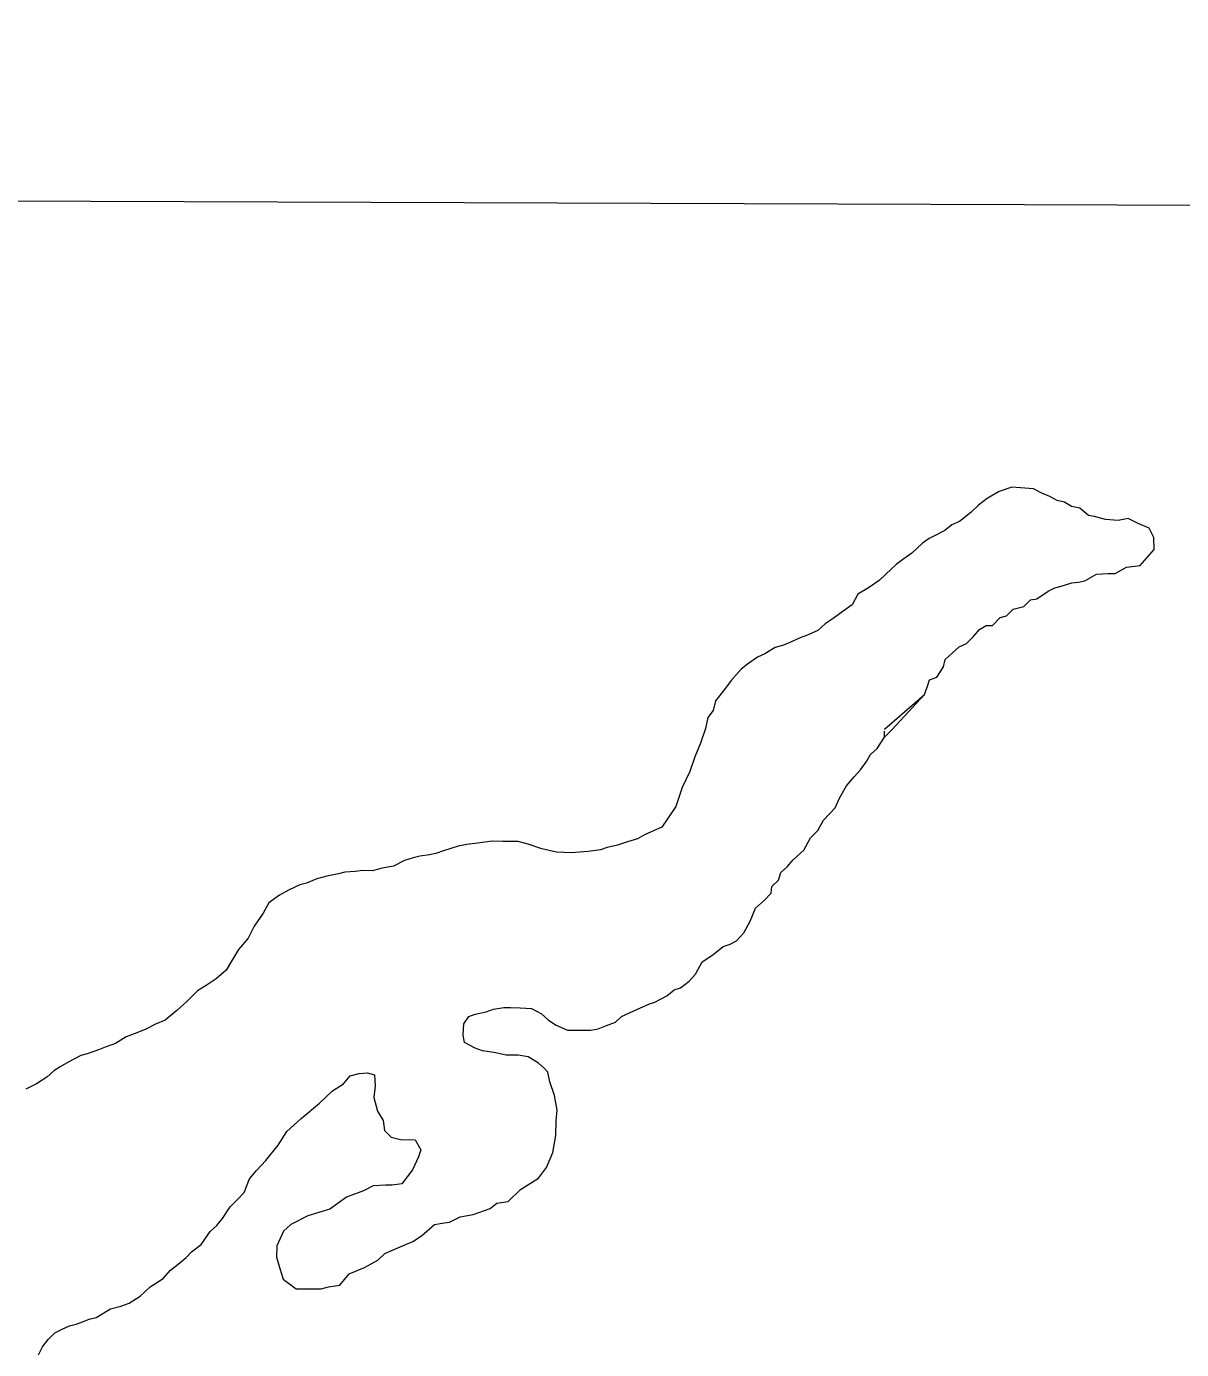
# Model space of a CAD drawing. Extents: x 553962 to 842807, y 8883888 to 9032388.
# Drawn here: x 803591.3 to 803946.4, y 9015382.5 to 9015789.1 of the extents above; entities that cross this region are included whole.
import ezdxf

# ---------------------------------------------------------------- set-up
doc = ezdxf.new("R2010")
doc.units = 0
doc.header["$LTSCALE"] = 160
doc.layers.add('60', color=7, linetype='Continuous', lineweight=13)

msp = doc.modelspace()

# ---------------------------------------------------------------- linework, layer by layer
at = {"layer": '60'}
msp.add_line((797891.3, 9015756.1), (834659.9, 9015623.6), dxfattribs=at)
for points in [[(803894.2, 9015647.5), (803890.3, 9015646.2), (803886.6, 9015644.1), (803884, 9015642), (803881.6, 9015639.8), (803878.1, 9015637), (803875.8, 9015636), (803873.6, 9015634.2), (803870.8, 9015632.8), (803868.8, 9015631.8), (803866.8, 9015630.3), (803863.5, 9015627.3), (803860.7, 9015625.3), (803858.7, 9015623.8), (803855.5, 9015620.8), (803853.4, 9015618.9), (803850.2, 9015616.6), (803846.9, 9015614.7), (803845.1, 9015611.4), (803842.4, 9015609.4), (803839.3, 9015607.2), (803836.8, 9015605.5), (803834.6, 9015603.5), (803831.1, 9015602), (803829.1, 9015601.2), (803826, 9015599.8), (803824, 9015599), (803821.5, 9015598.3), (803818.3, 9015596.3), (803816, 9015595.3), (803813, 9015593.1), (803811, 9015591.6), (803807.9, 9015588.1), (803805.9, 9015585.4), (803803.1, 9015581.9), (803802.4, 9015578.9), (803800.8, 9015576.7), (803800.1, 9015573.4), (803798.5, 9015568.9), (803796.8, 9015564.7), (803795.2, 9015560.2), (803792.9, 9015555.2), (803790.9, 9015549.4), (803788.6, 9015545.9), (803786.6, 9015543), (803784.3, 9015542), (803781.3, 9015540.7), (803779.1, 9015539.5), (803776.1, 9015538.5), (803773, 9015537.5), (803769.8, 9015536.8), (803767.8, 9015536.1), (803764, 9015535.6), (803758.8, 9015535.2), (803754.3, 9015535.4), (803749.7, 9015536.4), (803745.5, 9015537.8), (803742.5, 9015538.6), (803740, 9015538.6), (803737.8, 9015538.6), (803734.5, 9015538.7), (803730.8, 9015538.2), (803726.7, 9015537.7), (803724, 9015537.2), (803719.5, 9015535.8), (803717.2, 9015535), (803715.2, 9015534.5), (803712.2, 9015534.1), (803710.2, 9015533.6), (803707.5, 9015532.8), (803704.2, 9015531.1), (803700.7, 9015530.4), (803697.7, 9015529.6), (803694.7, 9015529.7), (803692.4, 9015529.4), (803689.2, 9015529.2), (803687.2, 9015528.7), (803683.7, 9015528), (803680.6, 9015527.2), (803677.4, 9015525.8), (803675.4, 9015525.3), (803672.1, 9015523.8), (803669.1, 9015522.1), (803665.8, 9015519.8), (803664.1, 9015516.6), (803661.3, 9015512.6), (803659.5, 9015508.9), (803656.5, 9015505.4), (803654.4, 9015501.9), (803652.7, 9015499.1), (803649.6, 9015496.4), (803646.6, 9015494.4), (803643.9, 9015492.7), (803640.6, 9015489.5), (803637.6, 9015486.7), (803634, 9015483.7), (803631, 9015482.5), (803628, 9015481), (803625.3, 9015479.8), (803622, 9015478.6), (803618.7, 9015476.6)], [(803894.2, 9015647.5), (803890.3, 9015646.2), (803886.6, 9015644.1), (803884, 9015642), (803881.6, 9015639.8), (803878.1, 9015637), (803875.8, 9015636), (803873.6, 9015634.2), (803870.8, 9015632.8), (803868.8, 9015631.8), (803866.8, 9015630.3), (803863.5, 9015627.3), (803860.7, 9015625.3), (803858.7, 9015623.8), (803855.5, 9015620.8), (803853.4, 9015618.9), (803850.2, 9015616.6), (803846.9, 9015614.7), (803845.1, 9015611.4), (803842.4, 9015609.4), (803839.3, 9015607.2), (803836.8, 9015605.5), (803834.6, 9015603.5), (803831.1, 9015602), (803829.1, 9015601.2), (803826, 9015599.8), (803824, 9015599), (803821.5, 9015598.3), (803818.3, 9015596.3), (803816, 9015595.3), (803813, 9015593.1), (803811, 9015591.6), (803807.9, 9015588.1), (803805.9, 9015585.4), (803803.1, 9015581.9), (803802.4, 9015578.9), (803800.8, 9015576.7), (803800.1, 9015573.4), (803798.5, 9015568.9), (803796.8, 9015564.7), (803795.2, 9015560.2), (803792.9, 9015555.2), (803790.9, 9015549.4), (803788.6, 9015545.9), (803786.6, 9015543), (803784.3, 9015542), (803781.3, 9015540.7), (803779.1, 9015539.5), (803776.1, 9015538.5), (803773, 9015537.5), (803769.8, 9015536.8), (803767.8, 9015536.1), (803764, 9015535.6), (803758.8, 9015535.2), (803754.3, 9015535.4), (803749.7, 9015536.4), (803745.5, 9015537.8), (803742.5, 9015538.6), (803740, 9015538.6), (803737.8, 9015538.6), (803734.5, 9015538.7), (803730.8, 9015538.2), (803726.7, 9015537.7), (803724, 9015537.2), (803719.5, 9015535.8), (803717.2, 9015535), (803715.2, 9015534.5), (803712.2, 9015534.1), (803710.2, 9015533.6), (803707.5, 9015532.8), (803704.2, 9015531.1), (803700.7, 9015530.4), (803697.7, 9015529.6), (803694.7, 9015529.7), (803692.4, 9015529.4), (803689.2, 9015529.2), (803687.2, 9015528.7), (803683.7, 9015528), (803680.6, 9015527.2), (803677.4, 9015525.8), (803675.4, 9015525.3), (803672.1, 9015523.8), (803669.1, 9015522.1), (803665.8, 9015519.8), (803664.1, 9015516.6), (803661.3, 9015512.6), (803659.5, 9015508.9), (803656.5, 9015505.4), (803654.4, 9015501.9), (803652.7, 9015499.1), (803649.6, 9015496.4), (803646.6, 9015494.4), (803643.9, 9015492.7), (803640.6, 9015489.5), (803637.6, 9015486.7), (803634, 9015483.7), (803631, 9015482.5), (803628, 9015481), (803625.3, 9015479.8), (803622, 9015478.6), (803618.7, 9015476.6)], [(803938, 9015628.4), (803937.9, 9015632.1), (803936.4, 9015634.9), (803933, 9015636.4), (803930, 9015637.9), (803926.9, 9015637.3), (803923, 9015637.6), (803923, 9015637.6), (803919.6, 9015638.5), (803917.8, 9015638.8), (803915.1, 9015641.1), (803912.6, 9015641.6), (803910.4, 9015642.9), (803908.1, 9015643.4), (803905.9, 9015644.7), (803903.4, 9015645.7), (803900.9, 9015647), (803894.2, 9015647.5)], [(803938, 9015628.4), (803937.9, 9015632.1), (803936.4, 9015634.9), (803933, 9015636.4), (803930, 9015637.9), (803926.9, 9015637.3), (803923, 9015637.6), (803923, 9015637.6), (803919.6, 9015638.5), (803917.8, 9015638.8), (803915.1, 9015641.1), (803912.6, 9015641.6), (803910.4, 9015642.9), (803908.1, 9015643.4), (803905.9, 9015644.7), (803903.4, 9015645.7), (803900.9, 9015647), (803894.2, 9015647.5)], [(803855.1, 9015573.2), (803867.4, 9015583.8), (803868.2, 9015586.1), (803868.9, 9015588.3), (803871.2, 9015589.1), (803873.2, 9015592.3), (803873.7, 9015594.6), (803876, 9015596.6), (803878, 9015598.5), (803880.3, 9015599.5), (803882.3, 9015601.5), (803884.3, 9015603.8), (803886.3, 9015605), (803888.3, 9015605), (803890.6, 9015607.5), (803892.6, 9015608), (803894.6, 9015610), (803897.9, 9015610.9), (803899.9, 9015612.9), (803901.9, 9015613.2), (803905.4, 9015615.6), (803907.4, 9015616.6), (803909.4, 9015617.1), (803912.7, 9015618.1), (803914.7, 9015618.3), (803916.7, 9015618.8), (803920.2, 9015620.8), (803923.7, 9015621), (803926, 9015621), (803929.5, 9015623), (803933.7, 9015623.5), (803938, 9015628.4)], [(803857.4, 9015573.1), (803867.4, 9015583.8), (803868.2, 9015586.1), (803868.9, 9015588.3), (803871.2, 9015589.1), (803873.2, 9015592.3), (803873.7, 9015594.6), (803876, 9015596.6), (803878, 9015598.5), (803880.3, 9015599.5), (803882.3, 9015601.5), (803884.3, 9015603.8), (803886.3, 9015605), (803888.3, 9015605), (803890.6, 9015607.5), (803892.6, 9015608), (803894.6, 9015610), (803897.9, 9015610.9), (803899.9, 9015612.9), (803901.9, 9015613.2), (803905.4, 9015615.6), (803907.4, 9015616.6), (803909.4, 9015617.1), (803912.7, 9015618.1), (803914.7, 9015618.3), (803916.7, 9015618.8), (803920.2, 9015620.8), (803923.7, 9015621), (803926, 9015621), (803929.5, 9015623), (803933.7, 9015623.5), (803938, 9015628.4)], [(803705.5, 9015413.7), (803710.1, 9015415.7), (803712.8, 9015417.4), (803716.8, 9015420.9), (803719.1, 9015421.3), (803721.4, 9015421.6), (803724.6, 9015423.3), (803728.6, 9015424), (803733.9, 9015425.8), (803735.9, 9015427.5), (803739.4, 9015428), (803743.2, 9015431.7), (803748.7, 9015435.2), (803751.2, 9015438.4), (803753.1, 9015443), (803754, 9015448.3), (803754.2, 9015452.8), (803754.5, 9015456.1), (803753.6, 9015460.6), (803752.2, 9015464.8), (803751.6, 9015467.7), (803750.5, 9015469), (803748.7, 9015470.5), (803745.5, 9015472.5), (803742.5, 9015473), (803738.8, 9015473), (803735, 9015473.8), (803731.5, 9015474.3), (803729.3, 9015475.1), (803726, 9015476.9), (803725.6, 9015479.1), (803725.8, 9015482.6), (803727.3, 9015484.9), (803729.3, 9015485.6), (803732.6, 9015486.3), (803734.9, 9015487.1), (803738.1, 9015487.6), (803740.1, 9015487.6), (803743.1, 9015487.5), (803746.6, 9015487.3), (803749.6, 9015485.7), (803751.8, 9015483.7), (803754.1, 9015482.2), (803757.6, 9015480.7), (803759.6, 9015480.7), (803762.6, 9015480.6), (803764.8, 9015480.6), (803767.1, 9015481.1), (803769.6, 9015482.1), (803772.4, 9015483.1), (803774.2, 9015484.8), (803778, 9015486.6), (803782.8, 9015488.7), (803782.8, 9015488.7), (803782.8, 9015488.7), (803784.5, 9015489.3), (803788.2, 9015491.2), (803790.4, 9015493), (803792.4, 9015493.7), (803795, 9015495.7), (803797, 9015497.9), (803799, 9015501.7), (803799, 9015501.7), (803802.3, 9015503.8), (803805.5, 9015506.4), (803807.6, 9015507.1), (803809.6, 9015508.1), (803811.8, 9015510.6), (803813.8, 9015514.1), (803815.4, 9015518.1), (803818.2, 9015520.6), (803820.2, 9015522.8), (803820.4, 9015524.8), (803822.5, 9015526.8), (803823.2, 9015529.1), (803825.2, 9015530.8), (803827, 9015533), (803830.3, 9015536), (803832.3, 9015539.8), (803834.6, 9015542), (803836.3, 9015545.2), (803839.9, 9015549), (803841.2, 9015552), (803843.4, 9015555.7), (803845.7, 9015558.5), (803847.7, 9015560.7), (803849.5, 9015563.2), (803850.8, 9015565.4), (803852.8, 9015567.2), (803855.1, 9015570.7), (803857.4, 9015573.1)], [(803705.5, 9015413.7), (803710.1, 9015415.7), (803712.8, 9015417.4), (803716.8, 9015420.9), (803719.1, 9015421.3), (803721.4, 9015421.6), (803724.6, 9015423.3), (803728.6, 9015424), (803733.9, 9015425.8), (803735.9, 9015427.5), (803739.4, 9015428), (803743.2, 9015431.7), (803748.7, 9015435.2), (803751.2, 9015438.4), (803753.1, 9015443), (803754, 9015448.3), (803754.2, 9015452.8), (803754.5, 9015456.1), (803753.6, 9015460.6), (803752.2, 9015464.8), (803751.6, 9015467.7), (803750.5, 9015469), (803748.7, 9015470.5), (803745.5, 9015472.5), (803742.5, 9015473), (803738.8, 9015473), (803735, 9015473.8), (803731.5, 9015474.3), (803729.3, 9015475.1), (803726, 9015476.9), (803725.6, 9015479.1), (803725.8, 9015482.6), (803727.3, 9015484.9), (803729.3, 9015485.6), (803732.6, 9015486.3), (803734.9, 9015487.1), (803738.1, 9015487.6), (803740.1, 9015487.6), (803743.1, 9015487.5), (803746.6, 9015487.3), (803749.6, 9015485.7), (803751.8, 9015483.7), (803754.1, 9015482.2), (803757.6, 9015480.7), (803759.6, 9015480.7), (803762.6, 9015480.6), (803764.8, 9015480.6), (803767.1, 9015481.1), (803769.6, 9015482.1), (803772.4, 9015483.1), (803774.2, 9015484.8), (803778, 9015486.6), (803782.8, 9015488.7), (803782.8, 9015488.7), (803782.8, 9015488.7), (803784.5, 9015489.3), (803788.2, 9015491.2), (803790.4, 9015493), (803792.4, 9015493.7), (803795, 9015495.7), (803797, 9015497.9), (803799, 9015501.7), (803799, 9015501.7), (803802.3, 9015503.8), (803805.5, 9015506.4), (803807.6, 9015507.1), (803809.6, 9015508.1), (803811.8, 9015510.6), (803813.8, 9015514.1), (803815.4, 9015518.1), (803818.2, 9015520.6), (803820.2, 9015522.8), (803820.4, 9015524.8), (803822.5, 9015526.8), (803823.2, 9015529.1), (803825.2, 9015530.8), (803827, 9015533), (803830.3, 9015536), (803832.3, 9015539.8), (803834.6, 9015542), (803836.3, 9015545.2), (803839.9, 9015549), (803841.2, 9015552), (803843.4, 9015555.7), (803845.7, 9015558.5), (803847.7, 9015560.7), (803849.5, 9015563.2), (803850.8, 9015565.4), (803852.8, 9015567.2), (803855.1, 9015570.7), (803855.1, 9015572.6)], [(803618.7, 9015476.6), (803615.5, 9015475.4), (803613.5, 9015474.6), (803610, 9015473.4), (803608, 9015472.9), (803604.4, 9015470.9), (803601.7, 9015469.4), (803599.7, 9015468.2), (803597.6, 9015466.2), (803594.4, 9015464.2), (803591.1, 9015462.5)], [(803618.7, 9015476.6), (803615.5, 9015475.4), (803613.5, 9015474.6), (803610, 9015473.4), (803608, 9015472.9), (803604.4, 9015470.9), (803601.7, 9015469.4), (803599.7, 9015468.2), (803597.6, 9015466.2), (803594.4, 9015464.2), (803591.1, 9015462.5)], [(803595, 9015380.9), (803596.3, 9015383.3), (803598, 9015385.6), (803600.1, 9015387.6), (803602.3, 9015388.8), (803604.6, 9015389.8), (803606.6, 9015390.3), (803608.6, 9015391), (803610.6, 9015391.8), (803612.8, 9015392.3), (803617.2, 9015395), (803617.2, 9015395), (803620.3, 9015395.8), (803622.9, 9015396.7), (803626.3, 9015398.9), (803629.4, 9015401.8), (803633.4, 9015404.3), (803635.6, 9015406.9), (803638.5, 9015409.1), (803640.4, 9015410.8), (803642.1, 9015412.5), (803645, 9015414.8), (803647.8, 9015418.8), (803649.8, 9015420.6), (803651.6, 9015422.8), (803653.9, 9015426.3), (803656.1, 9015428.5), (803658.2, 9015430.8), (803659.9, 9015435), (803662, 9015437.5), (803664.9, 9015440.6), (803668.7, 9015445.3), (803671.4, 9015449.5), (803675.8, 9015453.5), (803681.4, 9015458.2), (803685.4, 9015462), (803688.8, 9015464.2), (803690.8, 9015466.6), (803693.6, 9015467.3), (803696.1, 9015467.5), (803698.3, 9015466.9), (803698.5, 9015463.5), (803698.1, 9015460), (803699.2, 9015455.8), (803701, 9015452.9), (803701.4, 9015449.8), (803703.4, 9015447.8), (803706.3, 9015447), (803710.8, 9015446.9), (803712.5, 9015443.9), (803711.8, 9015441.7), (803710, 9015437.7), (803706.7, 9015433.4), (803703.7, 9015433), (803701.7, 9015433), (803697.9, 9015432.8), (803694.9, 9015431.3), (803689.7, 9015429.3), (803684.6, 9015425.6), (803677.8, 9015423.6), (803672.6, 9015420.9), (803670.3, 9015418.9), (803668.3, 9015414.4), (803668.2, 9015410.9), (803669.2, 9015407.4), (803670.2, 9015404.1), (803674.2, 9015401.1), (803677.9, 9015401.1), (803681.9, 9015401.1), (803684.2, 9015401.8), (803687.7, 9015402.3), (803690.5, 9015405.8), (803695.2, 9015407.7), (803699.3, 9015410), (803701.5, 9015412), (803705.5, 9015413.7)], [(803595, 9015380.9), (803596.3, 9015383.3), (803598, 9015385.6), (803600.1, 9015387.6), (803602.3, 9015388.8), (803604.6, 9015389.8), (803606.6, 9015390.3), (803608.6, 9015391), (803610.6, 9015391.8), (803612.8, 9015392.3), (803617.2, 9015395), (803617.2, 9015395), (803620.3, 9015395.8), (803622.9, 9015396.7), (803626.3, 9015398.9), (803629.4, 9015401.8), (803633.4, 9015404.3), (803635.6, 9015406.9), (803638.5, 9015409.1), (803640.4, 9015410.8), (803642.1, 9015412.5), (803645, 9015414.8), (803647.8, 9015418.8), (803649.8, 9015420.6), (803651.6, 9015422.8), (803653.9, 9015426.3), (803656.1, 9015428.5), (803658.2, 9015430.8), (803659.9, 9015435), (803662, 9015437.5), (803664.9, 9015440.6), (803668.7, 9015445.3), (803671.4, 9015449.5), (803675.8, 9015453.5), (803681.4, 9015458.2), (803685.4, 9015462), (803688.8, 9015464.2), (803690.8, 9015466.6), (803693.6, 9015467.3), (803696.1, 9015467.5), (803698.3, 9015466.9), (803698.5, 9015463.5), (803698.1, 9015460), (803699.2, 9015455.8), (803701, 9015452.9), (803701.4, 9015449.8), (803703.4, 9015447.8), (803706.3, 9015447), (803710.8, 9015446.9), (803712.5, 9015443.9), (803711.8, 9015441.7), (803710, 9015437.7), (803706.7, 9015433.4), (803703.7, 9015433), (803701.7, 9015433), (803697.9, 9015432.8), (803694.9, 9015431.3), (803689.7, 9015429.3), (803684.6, 9015425.6), (803677.8, 9015423.6), (803672.6, 9015420.9), (803670.3, 9015418.9), (803668.3, 9015414.4), (803668.2, 9015410.9), (803669.2, 9015407.4), (803670.2, 9015404.1), (803674.2, 9015401.1), (803677.9, 9015401.1), (803681.9, 9015401.1), (803684.2, 9015401.8), (803687.7, 9015402.3), (803690.5, 9015405.8), (803695.2, 9015407.7), (803699.3, 9015410), (803701.5, 9015412), (803705.5, 9015413.7)]]:
    msp.add_lwpolyline(points, dxfattribs=at)
at = {"layer": '60', "lineweight": 53}
msp.add_spline([(803185.5, 9016162), (803278.1, 9016166.4), (803432.3, 9016188.7), (803596.9, 9016237.6), (803755.1, 9016290.3), (803978.3, 9016368.9), (804164.1, 9016423.5), (804494.8, 9016449.6), (804730.7, 9016442.2), (804959.1, 9016397.4), (805128.4, 9016334.2), (805288.9, 9016252.2), (805418.6, 9016166.7), (805530.6, 9016064.2), (805697.4, 9015903.4), (805831.9, 9015790.9), (805939, 9015698.5)], degree=3, dxfattribs=at)
at = {"layer": '60', "lineweight": 35}
msp.add_spline([(803185.5, 9016162), (803278.1, 9016166.4), (803432.3, 9016188.7), (803596.9, 9016237.6), (803755.1, 9016290.3), (803978.3, 9016368.9), (804164.1, 9016423.5), (804494.8, 9016449.6), (804730.7, 9016442.2), (804959.1, 9016397.4), (805128.4, 9016334.2), (805288.9, 9016252.2), (805418.6, 9016166.7), (805530.6, 9016064.2), (805697.4, 9015903.4), (805831.9, 9015790.9), (805939, 9015698.5)], degree=3, dxfattribs=at)
at = {"layer": '60'}
msp.add_spline([(803185.5, 9016162), (803278.1, 9016166.4), (803432.3, 9016188.7), (803596.9, 9016237.6), (803755.1, 9016290.3), (803978.3, 9016368.9), (804164.1, 9016423.5), (804494.8, 9016449.6), (804730.7, 9016442.2), (804959.1, 9016397.4), (805128.4, 9016334.2), (805288.9, 9016252.2), (805418.6, 9016166.7), (805530.6, 9016064.2), (805697.4, 9015903.4), (805831.9, 9015790.9), (805939, 9015698.5)], degree=3, dxfattribs=at)

doc.saveas('drawing.dxf')
